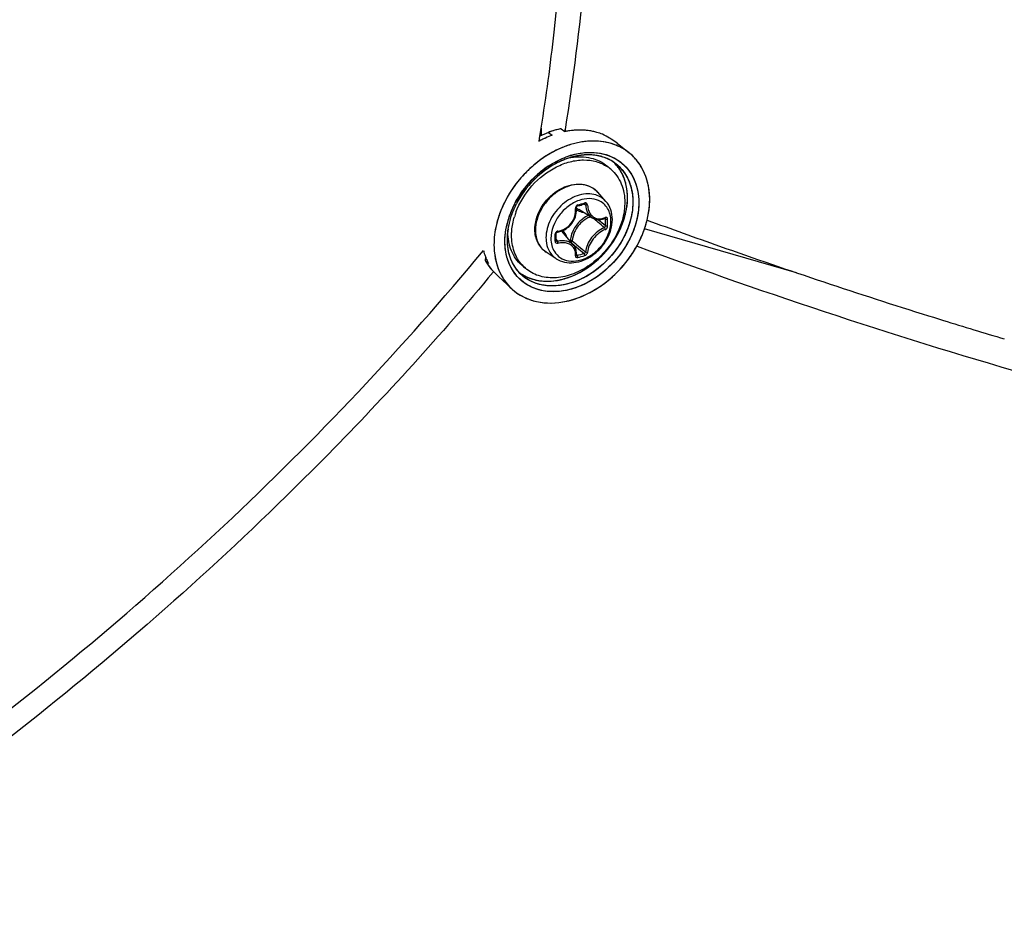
# Model space of a CAD drawing. Header units: millimetres. Extents: x 0 to 420, y 0 to 297.
# Tile 446 of 502: x 351.76 to 358.53, y 215.55 to 221.8. Entities that reach past the tile are written whole.
import ezdxf

# ---------------------------------------------------------------- set-up
doc = ezdxf.new("R2010")
doc.units = ezdxf.units.MM
doc.header["$LTSCALE"] = 23.1
doc.layers.get('0').update_dxf_attribs({"linetype": 'CONTINUOUS'})

msp = doc.modelspace()

# ---------------------------------------------------------------- linework, layer by layer
at = {"color": 7, "linetype": 'CONTINUOUS'}
for p, q in [((355.329, 220.9638), (355.335, 220.9992)), ((355.3296, 220.9631), (355.3354, 220.9987)), ((355.3946, 221.0254), (355.335, 220.9992)), ((355.344, 221.0539), (355.344, 221.0032)), ((355.3946, 221.0254), (355.4192, 221.0052)), ((355.4813, 221.0504), (355.5058, 221.0302)), ((355.5077, 221.0459), (355.5051, 221.0303)), ((355.5081, 221.0454), (355.5055, 221.0298)), ((355.5058, 221.0302), (355.5068, 221.0304)), ((355.5068, 221.0304), (355.5058, 221.0302)), ((355.8668, 220.9503), (355.9491, 220.8846)), ((355.5437, 220.8655), (355.5449, 220.8658)), ((355.3897, 220.7905), (355.3999, 220.7973)), ((355.5382, 220.8494), (355.5389, 220.8496)), ((355.5382, 220.8493), (355.5389, 220.8494)), ((355.5503, 220.8536), (355.5481, 220.8529)), ((355.5503, 220.8536), (355.5481, 220.8528)), ((355.8244, 220.77), (355.7994, 220.7917)), ((355.2673, 220.7772), (355.2668, 220.7767)), ((355.7893, 220.55), (355.7339, 220.6126)), ((355.5942, 220.5187), (355.609, 220.5229)), ((355.6058, 220.557), (355.6056, 220.5569)), ((355.6058, 220.557), (355.6056, 220.5569)), ((355.609, 220.5229), (355.6179, 220.5254)), ((355.6179, 220.5254), (355.6267, 220.528)), ((355.6267, 220.528), (355.6415, 220.5324)), ((355.6384, 220.5315), (355.6495, 220.5255)), ((355.6404, 220.5304), (355.6433, 220.5288)), ((355.6415, 220.5324), (355.6421, 220.5326)), ((355.6421, 220.5326), (355.6432, 220.5327)), ((355.6432, 220.5327), (355.6441, 220.5326)), ((355.6441, 220.5326), (355.6449, 220.5324)), ((355.6449, 220.5324), (355.6452, 220.5323)), ((355.0669, 220.4885), (355.0669, 220.4885)), ((355.5791, 220.4445), (355.5826, 220.4571)), ((355.5826, 220.4571), (355.585, 220.4699)), ((355.585, 220.4699), (355.5862, 220.4828)), ((355.5854, 220.5076), (355.5857, 220.5091)), ((355.5854, 220.5061), (355.5854, 220.5076)), ((355.5862, 220.4957), (355.5854, 220.5061)), ((355.5857, 220.5091), (355.5861, 220.5107)), ((355.5861, 220.5107), (355.5868, 220.5122)), ((355.5862, 220.4828), (355.5862, 220.4957)), ((355.5868, 220.5122), (355.5876, 220.5137)), ((355.5876, 220.5137), (355.5886, 220.515)), ((355.5886, 220.515), (355.5898, 220.5162)), ((355.5898, 220.5162), (355.591, 220.5172)), ((355.591, 220.5172), (355.5923, 220.518)), ((355.5923, 220.518), (355.5936, 220.5186)), ((355.5936, 220.5186), (355.5942, 220.5187)), ((355.6953, 220.4363), (355.6025, 220.4938)), ((355.1092, 220.3963), (355.1095, 220.3973)), ((355.536, 220.3782), (355.5455, 220.3876)), ((355.5455, 220.3876), (355.5541, 220.3979)), ((355.5541, 220.3979), (355.5619, 220.4087)), ((355.5619, 220.4087), (355.5686, 220.4202)), ((355.5686, 220.4202), (355.5744, 220.4322)), ((355.5744, 220.4322), (355.5791, 220.4445)), ((355.6952, 220.4363), (355.699, 220.4341)), ((355.699, 220.4341), (355.7074, 220.4301)), ((355.7074, 220.4301), (355.7162, 220.427)), ((355.7162, 220.427), (355.7254, 220.425)), ((355.7254, 220.425), (355.735, 220.4239)), ((355.735, 220.4239), (355.7447, 220.4239)), ((355.7357, 220.4239), (355.738, 220.4219)), ((355.7447, 220.4239), (355.7546, 220.4249)), ((355.7546, 220.4249), (355.7646, 220.427)), ((355.7646, 220.427), (355.7746, 220.4302)), ((355.7746, 220.4302), (355.7821, 220.4332)), ((355.7792, 220.432), (355.7862, 220.4283)), ((355.783, 220.4338), (355.7821, 220.4332)), ((355.7821, 220.4332), (355.7834, 220.4336)), ((355.7834, 220.4336), (355.7839, 220.4337)), ((356.0729, 220.4218), (356.0729, 220.4219)), ((355.1151, 220.3612), (355.1147, 220.3583)), ((355.1157, 220.3609), (355.1157, 220.3613)), ((355.1159, 220.361), (355.1159, 220.3613)), ((355.4459, 220.3287), (355.4462, 220.33)), ((355.4459, 220.3279), (355.4459, 220.3287)), ((355.446, 220.3092), (355.4459, 220.3279)), ((355.4462, 220.33), (355.4466, 220.3314)), ((355.4466, 220.3314), (355.4473, 220.3328)), ((355.4473, 220.3328), (355.4483, 220.3341)), ((355.4483, 220.3341), (355.4493, 220.3354)), ((355.4493, 220.3354), (355.4506, 220.3365)), ((355.4506, 220.3365), (355.4519, 220.3374)), ((355.4519, 220.3374), (355.4533, 220.3382)), ((355.4533, 220.3382), (355.4548, 220.3388)), ((355.4548, 220.3388), (355.4563, 220.3392)), ((355.4563, 220.3392), (355.4567, 220.3393)), ((355.4567, 220.3393), (355.4663, 220.3411)), ((355.4663, 220.3411), (355.479, 220.3447)), ((355.479, 220.3447), (355.4914, 220.3493)), ((355.4914, 220.3493), (355.5034, 220.355)), ((355.5675, 220.2474), (355.4975, 220.3308)), ((355.5034, 220.355), (355.5149, 220.3618)), ((355.5149, 220.3618), (355.5258, 220.3695)), ((355.5258, 220.3695), (355.536, 220.3782)), ((357.1017, 220.0589), (356.0545, 220.3611)), ((355.4459, 220.2806), (355.446, 220.3041)), ((355.4459, 220.2874), (355.4552, 220.2751)), ((355.4459, 220.2802), (355.4459, 220.2806)), ((355.446, 220.2794), (355.4459, 220.2802)), ((355.446, 220.3041), (355.446, 220.3092)), ((355.4462, 220.2787), (355.446, 220.2794)), ((355.4465, 220.2782), (355.4462, 220.2787)), ((355.5445, 220.2802), (355.5409, 220.2792)), ((355.5541, 220.2634), (355.5875, 220.2351)), ((355.4479, 220.1558), (355.3781, 220.2017)), ((355.5723, 220.2412), (355.5675, 220.2474)), ((355.577, 220.2333), (355.5723, 220.2412)), ((355.5808, 220.2249), (355.577, 220.2333)), ((355.5836, 220.2161), (355.5808, 220.2249)), ((355.5855, 220.2068), (355.5836, 220.2161)), ((355.5854, 220.1801), (355.5862, 220.1873)), ((355.5863, 220.1972), (355.5855, 220.2068)), ((355.5861, 220.1863), (355.592, 220.1781)), ((355.5862, 220.1873), (355.5863, 220.1972)), ((356.0059, 220.2395), (356.0009, 220.2413)), ((356.006, 220.2393), (356.001, 220.2412)), ((354.9605, 220.1701), (354.9587, 220.1441)), ((354.9587, 220.1441), (354.9822, 220.122)), ((354.9745, 220.1179), (354.975, 220.1171)), ((354.9745, 220.1178), (354.975, 220.1171)), ((354.9818, 220.1227), (354.9822, 220.122)), ((354.9819, 220.1228), (354.9822, 220.122)), ((355.5853, 220.1792), (355.5862, 220.1784)), ((355.5854, 220.1795), (355.5854, 220.1801)), ((355.5854, 220.1792), (355.5854, 220.1795)), ((355.5854, 220.1792), (355.5854, 220.1792)), ((355.5854, 220.1792), (355.5854, 220.1791)), ((355.5854, 220.1791), (355.5854, 220.1792)), ((355.5862, 220.1784), (355.5872, 220.1779)), ((355.002, 220.0816), (355.0256, 220.0595)), ((355.0164, 220.0671), (355.0138, 220.0639)), ((355.0166, 220.067), (355.014, 220.0638)), ((355.0507, 220.0333), (355.0256, 220.0595)), ((355.2352, 220.0897), (355.2102, 220.1113)), ((355.0507, 220.0333), (355.1396, 219.9499)), ((355.1433, 219.9466), (355.144, 219.946)), ((355.1433, 219.9465), (355.1439, 219.9459)), ((358.0094, 219.7626), (358.0423, 219.7523)), ((358.0423, 219.7523), (358.1111, 219.7309))]:
    msp.add_line(p, q, dxfattribs=at)
for centre, radius, start, end in [((341.1898, 223.2831), 14.3288, 350.82654, 351.04884), ((355.6483, 220.3879), 0.6585, 110.36009, 114.71119), ((355.6139, 220.4342), 0.6305, 108.95389, 110.34495), ((355.6097, 220.4463), 0.6177, 107.54389, 108.95409), ((355.6057, 220.4588), 0.6045, 106.11321, 107.54385), ((355.6021, 220.4714), 0.5915, 104.66174, 106.1133), ((355.5989, 220.4838), 0.5786, 103.18877, 104.66168), ((355.5959, 220.4965), 0.5656, 101.69342, 103.18896), ((355.6169, 220.4942), 0.5474, 98.97338, 101.60248), ((355.6169, 220.4943), 0.5473, 98.97336, 101.60411), ((355.6141, 220.5119), 0.5295, 96.68885, 98.9718), ((355.6141, 220.5119), 0.5294, 96.68859, 98.97178), ((355.6118, 220.5315), 0.5098, 93.83181, 96.69279), ((355.6104, 220.5519), 0.4893, 91.47375, 93.8283), ((355.6104, 220.5519), 0.4893, 91.47363, 93.82851), ((355.61, 220.571), 0.4702, 88.36668, 91.47661), ((355.6104, 220.5879), 0.4533, 85.9726, 88.36178), ((355.6116, 220.6046), 0.4366, 82.54847, 85.97843), ((355.6136, 220.6202), 0.4208, 80.19663, 82.54105), ((355.616, 220.6338), 0.407, 76.21093, 80.20309), ((355.6187, 220.6453), 0.3952, 74.16715, 76.20089), ((355.6231, 220.6601), 0.3798, 67.92227, 74.19358), ((355.5379, 220.5209), 0.5414, 59.30364, 65.09671), ((355.6678, 220.3461), 0.7045, 116.31565, 118.73655), ((355.6603, 220.3611), 0.6879, 114.68957, 116.31309), ((355.5564, 220.5531), 0.5043, 58.49164, 59.24537), ((355.5609, 220.5605), 0.4956, 57.72279, 58.49169), ((355.7205, 220.5919), 0.3717, 66.70874, 67.7143), ((355.7039, 220.3535), 0.5364, 107.2419, 108.75764), ((355.6985, 220.3712), 0.518, 106.11336, 107.38578), ((355.6753, 220.4168), 0.4543, 97.79946, 104.90926), ((355.6781, 220.4036), 0.4678, 102.17354, 104.82413), ((355.6789, 220.4013), 0.4702, 102.20598, 104.30323), ((355.6731, 220.4293), 0.4416, 97.02561, 102.2393), ((355.6736, 220.4253), 0.4456, 97.72424, 102.18987), ((355.6694, 220.4563), 0.4143, 94.73186, 97.73086), ((355.671, 220.4428), 0.4279, 96.96922, 97.69949), ((355.6689, 220.4622), 0.4084, 93.52504, 96.99907), ((355.6698, 220.4532), 0.4175, 94.7478, 96.97546), ((355.6675, 220.4823), 0.3883, 88.61528, 94.76342), ((355.6687, 220.4655), 0.4051, 93.53633, 94.74277), ((355.6676, 220.4868), 0.3838, 88.61941, 93.56762), ((355.6674, 220.4879), 0.3827, 87.98349, 93.5437), ((355.6678, 220.5032), 0.3673, 87.95913, 88.58408), ((355.6679, 220.509), 0.3616, 84.94771, 88.58318), ((355.6682, 220.5122), 0.3584, 84.9412, 87.96883), ((355.6681, 220.5127), 0.3579, 84.14986, 87.9618), ((355.6689, 220.5214), 0.3491, 84.13136, 84.93123), ((355.6703, 220.5339), 0.3366, 78.44528, 84.97884), ((355.6706, 220.5356), 0.3348, 78.43091, 84.164), ((355.6707, 220.5366), 0.3339, 77.96562, 84.17412), ((355.673, 220.5485), 0.3217, 77.91771, 78.39418), ((355.6748, 220.5567), 0.3134, 74.42201, 78.40695), ((355.6746, 220.5558), 0.3143, 74.44279, 77.92903), ((355.6752, 220.5581), 0.3119, 73.90672, 77.93425), ((355.7322, 220.613), 0.3475, 49.43387, 51.39061), ((355.732, 220.6129), 0.3478, 49.06362, 51.38133), ((355.7322, 220.6131), 0.3474, 49.4293, 51.38417), ((355.7324, 220.6133), 0.3471, 49.06201, 49.42875), ((355.7327, 220.6136), 0.3468, 48.36292, 49.43332), ((355.7316, 220.6125), 0.3483, 44.96524, 49.05918), ((355.7323, 220.6132), 0.3473, 48.3608, 49.06306), ((355.7306, 220.6114), 0.3498, 41.21829, 48.34923), ((355.7318, 220.6127), 0.348, 44.96154, 48.35842), ((355.7681, 220.2286), 0.6775, 122.91824, 132.4272), ((355.6907, 220.3603), 0.5128, 107.22077, 110.38518), ((355.6929, 220.3555), 0.5181, 109.0704, 110.43081), ((355.6883, 220.3677), 0.5051, 106.89403, 109.02165), ((355.6878, 220.3704), 0.5024, 107.32543, 109.07258), ((355.6832, 220.3851), 0.487, 106.11329, 107.32277), ((355.6859, 220.3755), 0.497, 106.09975, 107.21035), ((355.6192, 220.4495), 0.408, 100.98592, 101.35903), ((355.6852, 220.3778), 0.4945, 106.06175, 106.88957), ((355.6184, 220.4538), 0.4037, 99.98908, 100.98704), ((355.6817, 220.3902), 0.4817, 105.9539, 106.11066), ((355.6834, 220.3841), 0.488, 105.11803, 106.06203), ((355.681, 220.3927), 0.4791, 105.11313, 105.95451), ((355.6831, 220.3853), 0.4867, 104.83782, 105.82661), ((355.6816, 220.3904), 0.4814, 104.29817, 105.11776), ((355.6802, 220.3956), 0.4761, 104.81712, 105.11256), ((355.6765, 220.5629), 0.3069, 73.90758, 74.4307), ((355.6787, 220.5704), 0.2991, 66.87109, 74.43713), ((355.6791, 220.5716), 0.2979, 66.58429, 73.91867), ((355.6794, 220.5721), 0.2972, 66.85955, 73.93455), ((355.6822, 220.5793), 0.2895, 66.54335, 66.82561), ((355.6832, 220.5814), 0.2872, 63.20249, 66.83908), ((355.6831, 220.5813), 0.2874, 63.86204, 66.55225), ((355.6836, 220.5823), 0.2863, 63.18545, 66.54887), ((355.6846, 220.5844), 0.2839, 62.93266, 63.85828), ((355.685, 220.5852), 0.283, 62.92109, 63.17919), ((355.6891, 220.5928), 0.2744, 51.44966, 62.96675), ((355.6893, 220.593), 0.2742, 51.45353, 62.98167), ((355.6466, 220.6155), 0.2832, 42.60211, 45.71581), ((355.6462, 220.6151), 0.2837, 42.65384, 45.69266), ((355.6454, 220.6143), 0.2849, 42.00251, 42.65523), ((355.6457, 220.6147), 0.2844, 41.99977, 42.60766), ((355.6458, 220.6147), 0.2844, 41.99938, 42.60345), ((355.6429, 220.6122), 0.2882, 34.71844, 41.98672), ((355.6801, 220.5829), 0.2877, 34.74605, 51.27615), ((355.7298, 220.6107), 0.3509, 41.90395, 44.96067), ((355.7299, 220.6108), 0.3507, 41.9065, 44.96465), ((355.7284, 220.6094), 0.3527, 41.22612, 41.90576), ((355.7272, 220.6084), 0.3543, 37.77973, 41.90292), ((355.7274, 220.6086), 0.354, 39.52411, 41.22544), ((355.7276, 220.6087), 0.3538, 39.52175, 41.22413), ((355.7241, 220.6059), 0.3583, 34.72676, 39.51368), ((355.7259, 220.6073), 0.356, 37.78559, 39.52394), ((355.7243, 220.6061), 0.3581, 35.68385, 37.78205), ((355.7239, 220.6058), 0.3586, 35.24001, 37.78436), ((355.7227, 220.6049), 0.36, 35.23776, 35.68506), ((355.7218, 220.6043), 0.3612, 34.73195, 35.23773), ((355.7224, 220.6047), 0.3604, 34.72691, 35.24162), ((355.7155, 220.6), 0.3688, 29.51432, 34.7143), ((355.7208, 220.6036), 0.3623, 34.16445, 34.73339), ((355.7215, 220.604), 0.3616, 34.16025, 34.72678), ((355.715, 220.5998), 0.3692, 29.51431, 34.14524), ((355.7201, 220.6031), 0.3632, 33.67121, 34.16448), ((355.7874, 220.2069), 0.7065, 132.39492, 148.85272), ((355.7836, 220.2107), 0.7011, 132.45199, 133.35067), ((355.7768, 220.2183), 0.6909, 130.90081, 132.28464), ((355.7674, 220.2295), 0.6763, 123.9508, 130.92039), ((355.658, 220.5778), 0.2542, 49.1138, 56.51182), ((355.7879, 220.2065), 0.7072, 133.37193, 148.60655), ((355.6187, 220.5105), 0.1539, 50.53518, 52.38989), ((355.6188, 220.5107), 0.1537, 47.20358, 50.53486), ((355.6183, 220.5101), 0.1545, 41.53019, 47.1948), ((355.7654, 220.2082), 0.7526, 153.66759, 157.53994), ((355.7418, 220.2333), 0.6538, 153.26308, 156.14929), ((355.737, 220.2358), 0.6484, 153.67747, 154.64832), ((355.7477, 220.2306), 0.6602, 153.25461, 154.55894), ((355.7403, 220.2342), 0.652, 153.18809, 153.67746), ((355.7552, 220.2268), 0.6686, 151.21134, 153.25338), ((355.7507, 220.2288), 0.6637, 151.20791, 153.18386), ((355.7219, 220.2488), 0.6182, 153.67667, 155.36641), ((355.7258, 220.2467), 0.6227, 153.68606, 155.34026), ((355.7291, 220.2454), 0.6262, 153.70832, 155.32848), ((355.7388, 220.2403), 0.6372, 151.52143, 153.68459), ((355.7377, 220.2411), 0.6358, 151.56353, 153.7075), ((355.7323, 220.2436), 0.6299, 151.50629, 153.67176), ((355.7669, 220.2199), 0.6822, 148.64734, 151.20639), ((355.7622, 220.2229), 0.6767, 148.91513, 151.21155), ((355.0642, 222.4582), 2.0045, 285.39308, 286.80749), ((355.6849, 220.327), 0.2433, 109.03949, 109.22932), ((355.7454, 220.2165), 0.731, 158.19173, 158.5612), ((355.75, 220.2147), 0.7359, 157.47069, 158.15358), ((355.7502, 220.2146), 0.7362, 157.55088, 158.15746), ((355.6882, 220.2547), 0.596, 158.99976, 166.16237), ((355.7037, 220.249), 0.6125, 158.95151, 161.75789), ((355.7114, 220.2464), 0.6207, 158.90447, 160.88953), ((355.7102, 220.2468), 0.6194, 158.58314, 159.04535), ((355.726, 220.2404), 0.6365, 155.97088, 158.95168), ((355.7256, 220.2409), 0.6358, 155.8435, 158.90151), ((355.7216, 220.2422), 0.6317, 156.15085, 158.57622), ((355.6953, 220.2597), 0.5895, 159.57126, 160.51161), ((355.7111, 220.2535), 0.6065, 155.31245, 159.59727), ((355.7055, 220.2559), 0.6004, 155.32834, 159.63108), ((355.7103, 220.254), 0.6055, 155.35519, 159.55834), ((355.7388, 220.2348), 0.6504, 155.04598, 155.97875), ((355.7341, 220.2372), 0.6452, 154.64801, 155.84886), ((355.7429, 220.2329), 0.655, 154.55998, 155.04652), ((355.6488, 220.2977), 0.5108, 159.68136, 163.43785), ((355.6498, 220.5701), 0.0898, 224.14979, 225.13489), ((355.65, 220.5704), 0.0901, 225.16768, 238.19258), ((355.7509, 220.2685), 0.202, 114.0645, 126.40526), ((355.6475, 220.2649), 0.5541, 166.34963, 168.42906), ((355.6787, 220.2571), 0.5862, 161.83572, 166.32891), ((355.674, 220.2587), 0.5813, 161.7466, 166.30499), ((355.7011, 220.25), 0.6098, 160.89228, 161.8603), ((355.7647, 220.2506), 0.2113, 135.09832, 148.10442), ((347.5983, 210.8622), 12.5417, 49.56104, 49.72441), ((348.3334, 211.7236), 11.4092, 49.26308, 49.56466), ((347.7549, 210.9256), 12.4061, 49.65654, 49.94798), ((355.7405, 220.5366), 0.1071, 290.31697, 292.26307), ((355.7393, 220.5396), 0.1103, 292.2624, 294.07545), ((354.321, 220.4046), 1.4654, 0.00233, 0.92882), ((354.3696, 220.4046), 1.4168, 359.05537, 0.00295), ((354.3227, 220.4037), 1.4783, 0.0024, 0.92888), ((354.3718, 220.4037), 1.4292, 359.05547, 0.00301), ((355.5962, 220.2845), 0.4872, 171.29419, 173.56865), ((355.5945, 220.2846), 0.4855, 172.51311, 173.5714), ((355.5868, 220.2855), 0.4778, 172.6447, 173.57309), ((355.5977, 220.2841), 0.4887, 170.96725, 172.64111), ((355.6046, 220.2833), 0.4956, 170.95616, 172.51146), ((355.5128, 220.3389), 0.3977, 177.19114, 179.98868), ((355.5233, 220.3385), 0.4082, 176.85102, 177.20188), ((353.2986, 220.2993), 2.1407, 0.00233, 0.64253), ((355.462, 220.3235), 0.0216, 99.06376, 106.76369), ((355.4285, 220.2728), 0.0902, 40.02572, 53.88647), ((353.3786, 220.2993), 2.0607, 359.34524, 0.00194), ((355.4432, 220.2806), 0.00271, 351.60329, 359.32144), ((355.4132, 220.2725), 0.1114, 16.50857, 23.3442), ((363.2104, 229.3644), 11.8794, 229.89404, 230.16205), ((355.321, 220.6197), 0.7785, 330.51232, 333.67169), ((355.3203, 220.6201), 0.7793, 330.51223, 333.32698), ((355.3296, 220.6153), 0.7688, 333.03735, 333.33657), ((355.3312, 220.6145), 0.767, 333.33655, 333.68263), ((355.3327, 220.6138), 0.7653, 333.33401, 333.67764), ((355.3406, 220.6099), 0.7565, 333.67652, 336.5845), ((355.3334, 220.6134), 0.7645, 333.67993, 333.98757), ((355.3349, 220.6127), 0.7629, 333.67772, 333.98992), ((355.3422, 220.6092), 0.7548, 333.98554, 336.58777), ((355.3357, 220.6123), 0.762, 333.98758, 334.25893), ((355.3591, 220.3214), 0.4268, 194.79108, 196.49377), ((355.3495, 220.3185), 0.4168, 196.49137, 199.11174), ((355.3494, 220.3185), 0.4167, 196.49124, 199.11198), ((355.3407, 220.3155), 0.4075, 199.1151, 200.94263), ((362.7004, 228.6567), 11.0235, 229.81565, 230.16603), ((355.2172, 221.5652), 1.4368, 285.12112, 287.07727), ((362.2619, 228.2272), 10.3986, 230.16047, 230.51372), ((355.284, 220.3224), 0.371, 208.72649, 210.70742), ((355.3343, 220.313), 0.4006, 200.93755, 202.45476), ((355.3262, 220.3097), 0.3918, 202.45022, 205.24081), ((355.2795, 220.3197), 0.3658, 210.70754, 212.70711), ((355.2787, 220.3192), 0.3648, 210.70555, 213.50232), ((355.2766, 220.3179), 0.3623, 212.70922, 213.50669), ((355.3151, 220.3044), 0.3796, 205.23839, 208.59709), ((355.3151, 220.3044), 0.3795, 205.23836, 208.59632), ((355.2747, 220.3166), 0.36, 213.64571, 214.72641), ((355.2705, 220.3137), 0.3549, 213.62951, 220.83979), ((355.2179, 221.5633), 1.4495, 285.13021, 287.08635), ((355.2721, 220.3148), 0.3569, 214.72521, 216.75798), ((355.2694, 220.3127), 0.3535, 216.75852, 218.80436), ((355.267, 220.3109), 0.3505, 218.80456, 220.86217), ((355.413, 220.2408), 0.3128, 210.79009, 214.71405), ((355.4109, 220.2397), 0.3104, 211.08808, 222.74439), ((355.4068, 220.2366), 0.3052, 214.72363, 222.49614), ((355.4007, 220.2557), 0.286, 212.43965, 214.72904), ((355.3961, 220.2525), 0.2804, 212.39315, 214.45567), ((355.3998, 220.2551), 0.285, 214.19294, 214.45497), ((355.3994, 220.2548), 0.2845, 214.45497, 214.71783), ((355.3932, 220.2505), 0.2769, 214.45948, 214.72693), ((355.3987, 220.2543), 0.2836, 214.73191, 215.05701), ((355.3968, 220.253), 0.2813, 214.72695, 215.01924), ((355.3914, 220.2491), 0.2746, 214.9928, 226.78066), ((355.3914, 220.2489), 0.2745, 215.00809, 226.75845), ((355.3615, 220.2861), 0.2812, 231.40531, 232.60241), ((355.3614, 220.2859), 0.2809, 231.40635, 232.59351), ((355.3626, 220.2876), 0.283, 232.5931, 236.28966), ((355.3625, 220.2873), 0.2827, 232.59693, 236.2885), ((355.3641, 220.2898), 0.2857, 236.28886, 238.55735), ((355.3641, 220.2898), 0.2856, 236.28857, 238.56261), ((355.3639, 220.2895), 0.2854, 236.28744, 238.55443), ((355.4017, 220.2819), 0.2543, 221.70798, 229.09647), ((355.4034, 220.2217), 0.3795, 208.25195, 208.50269), ((355.4031, 220.2216), 0.3791, 208.28896, 208.50807), ((355.3952, 220.2171), 0.3701, 208.47923, 214.6989), ((355.3826, 220.2084), 0.3548, 214.70639, 226.77538), ((355.3777, 220.2037), 0.348, 226.8293, 227.79329), ((355.3774, 220.2034), 0.3475, 226.82444, 227.64699), ((355.3773, 220.2032), 0.3473, 226.82953, 227.64514), ((355.3918, 220.4366), 0.5872, 282.31726, 286.1187), ((355.3923, 220.4346), 0.5851, 282.31161, 285.71908), ((355.3891, 220.4463), 0.5972, 285.35535, 285.70945), ((355.3881, 220.4499), 0.601, 285.70949, 286.104), ((355.3885, 220.4487), 0.5997, 285.7065, 286.11081), ((355.3828, 220.4678), 0.6196, 286.11887, 289.45337), ((355.3872, 220.4532), 0.6044, 286.1021, 286.47325), ((355.3875, 220.4521), 0.6032, 286.11084, 286.476), ((355.3823, 220.469), 0.6209, 286.48834, 289.45258), ((355.3864, 220.4559), 0.6072, 286.47321, 286.78892), ((368.6422, 253.7219), 35.585, 252.78602, 253.49148)]:
    msp.add_arc(centre, radius, start, end, dxfattribs=at)
for points, knots in [([(355.7215, 223.9139), (355.7215, 223.6609), (355.705, 222.7018), (355.6209, 221.7428), (355.5081, 221.0454)], [0, 0, 0, 0, 0.263653, 1, 1, 1, 1]), ([(355.3442, 221.0536), (355.3787, 221.2731), (355.5034, 222.2048), (355.5483, 223.1463), (355.5483, 223.8639)], [0, 0, 0, 0, 0.236405, 1, 1, 1, 1]), ([(355.8617, 220.9358), (355.8173, 220.954), (355.7168, 220.9738), (355.5598, 220.9529), (355.4039, 220.8866), (355.3102, 220.8169), (355.2667, 220.7766)], [0, 0, 0, 0, 0.222342, 0.46366, 0.724676, 1, 1, 1, 1]), ([(355.5547, 220.9438), (355.529, 220.9364), (355.4241, 220.8984), (355.3294, 220.8346), (355.2673, 220.7772)], [0, 0, 0, 0, 0.240548, 1, 1, 1, 1]), ([(355.8605, 220.9363), (355.8146, 220.9549), (355.7104, 220.9745), (355.6065, 220.9588), (355.5547, 220.9438)], [0, 0, 0, 0, 0.478686, 1, 1, 1, 1]), ([(355.3999, 220.7973), (355.4114, 220.8047), (355.4569, 220.8321), (355.506, 220.8537), (355.5437, 220.8655)], [0, 0, 0, 0, 0.256629, 1, 1, 1, 1]), ([(355.5449, 220.8658), (355.6024, 220.8837), (355.7193, 220.8997), (355.833, 220.8609), (355.8775, 220.83)], [0, 0, 0, 0, 0.526189, 1, 1, 1, 1]), ([(355.5484, 220.8514), (355.5937, 220.8593), (355.6638, 220.8594), (355.7477, 220.8293), (355.7835, 220.8054), (355.7994, 220.7917)], [0, 0, 0, 0, 0.519583, 0.762839, 1, 1, 1, 1]), ([(355.5547, 220.8688), (355.6114, 220.8851), (355.7264, 220.8985), (355.888, 220.8408), (355.9951, 220.7088), (356.0272, 220.5341), (355.9881, 220.3463), (355.8571, 220.1147), (355.6823, 219.9845), (355.5549, 219.9476)], [0, 0, 0, 0, 0.121621, 0.231441, 0.339036, 0.455715, 0.58604, 0.726441, 1, 1, 1, 1]), ([(355.1697, 220.4751), (355.1944, 220.5418), (355.271, 220.6659), (355.4122, 220.7771), (355.5397, 220.8261), (355.6336, 220.8394), (355.7222, 220.8288), (355.7752, 220.8051), (355.7982, 220.7898)], [0, 0, 0, 0, 0.270012, 0.538889, 0.665622, 0.784297, 0.895035, 1, 1, 1, 1]), ([(355.5236, 220.8452), (355.5052, 220.8389), (355.4304, 220.8082), (355.3624, 220.7615), (355.3171, 220.7202)], [0, 0, 0, 0, 0.241113, 1, 1, 1, 1]), ([(355.5121, 220.8411), (355.4948, 220.8346), (355.4247, 220.8043), (355.361, 220.76), (355.3182, 220.7212)], [0, 0, 0, 0, 0.24182, 1, 1, 1, 1]), ([(355.5121, 220.841), (355.4948, 220.8346), (355.4248, 220.8043), (355.3611, 220.76), (355.3182, 220.7213)], [0, 0, 0, 0, 0.241812, 1, 1, 1, 1]), ([(355.8601, 220.8074), (355.8885, 220.7847), (355.938, 220.7259), (355.9758, 220.6137), (355.9768, 220.4873), (355.9299, 220.3104), (355.7943, 220.1136), (355.6285, 220.0117), (355.5402, 219.9863)], [0, 0, 0, 0, 0.104524, 0.214592, 0.333967, 0.462949, 0.735941, 1, 1, 1, 1]), ([(355.9266, 220.4755), (355.9396, 220.5351), (355.9451, 220.6542), (355.8935, 220.7645), (355.8571, 220.805)], [0, 0, 0, 0, 0.52857, 1, 1, 1, 1]), ([(355.9266, 220.4755), (355.9396, 220.5351), (355.9451, 220.6542), (355.8935, 220.7645), (355.8571, 220.805)], [0, 0, 0, 0, 0.528563, 1, 1, 1, 1]), ([(355.8601, 220.8074), (355.8912, 220.7825), (355.9447, 220.7164), (355.9801, 220.5899), (355.9714, 220.4493), (355.9388, 220.3572), (355.9166, 220.3123)], [0, 0, 0, 0, 0.222971, 0.459982, 0.719377, 1, 1, 1, 1]), ([(355.8759, 220.8311), (355.9121, 220.8063), (355.9758, 220.7375), (356.0204, 220.5997), (356.0137, 220.4446), (355.9782, 220.3428), (355.9537, 220.2931)], [0, 0, 0, 0, 0.223214, 0.459267, 0.718396, 1, 1, 1, 1]), ([(356.0729, 220.4217), (356.0893, 220.489), (356.101, 220.6232), (356.0569, 220.7527), (356.0224, 220.8045)], [0, 0, 0, 0, 0.526874, 1, 1, 1, 1]), ([(355.2668, 220.7767), (355.245, 220.7565), (355.1632, 220.672), (355.0994, 220.5697), (355.0668, 220.4881)], [0, 0, 0, 0, 0.253077, 1, 1, 1, 1]), ([(355.2667, 220.7766), (355.2486, 220.7598), (355.1797, 220.69), (355.1234, 220.6078), (355.0909, 220.542)], [0, 0, 0, 0, 0.251571, 1, 1, 1, 1]), ([(355.1579, 220.5274), (355.1674, 220.5462), (355.2092, 220.6203), (355.2647, 220.6865), (355.3119, 220.7295)], [0, 0, 0, 0, 0.2481, 1, 1, 1, 1]), ([(355.9536, 220.7537), (355.9837, 220.7103), (356.0233, 220.6011), (356.0111, 220.4219), (355.9376, 220.2437), (355.8129, 220.0884), (355.6533, 219.9756), (355.4782, 219.9207), (355.3085, 219.9339), (355.2158, 219.9932), (355.1818, 220.0304)], [0, 0, 0, 0, 0.111601, 0.235694, 0.371611, 0.512961, 0.65114, 0.778817, 0.893431, 1, 1, 1, 1]), ([(355.9165, 220.7469), (355.9444, 220.7067), (355.9814, 220.6061), (355.972, 220.4406), (355.9065, 220.275), (355.7937, 220.1291), (355.6479, 220.0208), (355.4864, 219.964), (355.3278, 219.9681), (355.2376, 220.0169), (355.2033, 220.049)], [0, 0, 0, 0, 0.111188, 0.234535, 0.369608, 0.510439, 0.648802, 0.777413, 0.893182, 1, 1, 1, 1]), ([(355.8244, 220.77), (355.8396, 220.7569), (355.8672, 220.7264), (355.9083, 220.6518), (355.9195, 220.5861), (355.9195, 220.5424)], [0, 0, 0, 0, 0.238021, 0.481682, 1, 1, 1, 1]), ([(355.9266, 220.4755), (355.9382, 220.5288), (355.9448, 220.6347), (355.9077, 220.736), (355.8797, 220.7763)], [0, 0, 0, 0, 0.526211, 1, 1, 1, 1]), ([(356.0729, 220.4219), (356.0882, 220.4845), (356.1003, 220.6091), (356.0651, 220.731), (356.0364, 220.7817)], [0, 0, 0, 0, 0.525255, 1, 1, 1, 1]), ([(356.0729, 220.4218), (356.0881, 220.4844), (356.1003, 220.6091), (356.0651, 220.731), (356.0364, 220.7817)], [0, 0, 0, 0, 0.525179, 1, 1, 1, 1]), ([(355.7126, 220.6325), (355.6963, 220.645), (355.6569, 220.6641), (355.5895, 220.6695), (355.5188, 220.6531), (355.4506, 220.6169), (355.3903, 220.5639), (355.3286, 220.4799), (355.3041, 220.4022), (355.3041, 220.3522)], [0, 0, 0, 0, 0.104897, 0.216899, 0.338904, 0.47012, 0.607003, 0.744549, 1, 1, 1, 1]), ([(355.5053, 220.6495), (355.5258, 220.658), (355.5678, 220.6699), (355.6315, 220.6704), (355.6896, 220.6518), (355.7211, 220.627), (355.7339, 220.6126)], [0, 0, 0, 0, 0.270574, 0.524505, 0.765155, 1, 1, 1, 1]), ([(355.3089, 220.4227), (355.3214, 220.4724), (355.3726, 220.566), (355.4579, 220.63), (355.5053, 220.6495)], [0, 0, 0, 0, 0.499995, 1, 1, 1, 1]), ([(355.7198, 220.5943), (355.7022, 220.5996), (355.6635, 220.6046), (355.6039, 220.5953), (355.5447, 220.5704), (355.4713, 220.5189), (355.4013, 220.4304), (355.3769, 220.3424), (355.3769, 220.3002)], [0, 0, 0, 0, 0.108641, 0.225762, 0.35139, 0.483442, 0.751147, 1, 1, 1, 1]), ([(355.7893, 220.55), (355.7802, 220.5603), (355.7588, 220.5786), (355.7332, 220.5902), (355.7198, 220.5943)], [0, 0, 0, 0, 0.49562, 1, 1, 1, 1]), ([(355.9195, 220.5424), (355.9195, 220.4583), (355.8776, 220.3279), (355.7728, 220.188), (355.6705, 220.1007), (355.5555, 220.0425), (355.437, 220.0184), (355.325, 220.0318), (355.2611, 220.0672), (355.2352, 220.0897)], [0, 0, 0, 0, 0.256473, 0.394543, 0.531644, 0.662632, 0.784011, 0.89531, 1, 1, 1, 1]), ([(355.6048, 220.5567), (355.5779, 220.5473), (355.5259, 220.5182), (355.4454, 220.4368), (355.4107, 220.3503), (355.4107, 220.2945)], [0, 0, 0, 0, 0.249772, 0.51087, 1, 1, 1, 1]), ([(355.5962, 220.5256), (355.5913, 220.5243), (355.5824, 220.5174), (355.5795, 220.5065), (355.5801, 220.5014)], [0, 0, 0, 0, 0.497141, 1, 1, 1, 1]), ([(355.5962, 220.5256), (355.5963, 220.5248), (355.5964, 220.5225), (355.5957, 220.5192), (355.5942, 220.5187)], [0, 0, 0, 0, 0.348, 1, 1, 1, 1]), ([(355.7387, 220.5562), (355.719, 220.5648), (355.6733, 220.5733), (355.6281, 220.5647), (355.6058, 220.557)], [0, 0, 0, 0, 0.475968, 1, 1, 1, 1]), ([(355.6438, 220.5394), (355.6439, 220.5385), (355.644, 220.5362), (355.6431, 220.5329), (355.6415, 220.5324)], [0, 0, 0, 0, 0.339767, 1, 1, 1, 1]), ([(355.6629, 220.5253), (355.6626, 220.5298), (355.6594, 220.537), (355.6506, 220.5405), (355.646, 220.54), (355.6438, 220.5394)], [0, 0, 0, 0, 0.502703, 0.74499, 1, 1, 1, 1]), ([(355.6495, 220.5255), (355.6495, 220.5262), (355.6489, 220.5289), (355.647, 220.5313), (355.6452, 220.5323)], [0, 0, 0, 0, 0.264576, 1, 1, 1, 1]), ([(355.6495, 220.5255), (355.6505, 220.5072), (355.6581, 220.4726), (355.6816, 220.4448), (355.6952, 220.4363)], [0, 0, 0, 0, 0.531229, 1, 1, 1, 1]), ([(355.6629, 220.5252), (355.6606, 220.5246), (355.6561, 220.5241), (355.6514, 220.5246), (355.6495, 220.5255)], [0, 0, 0, 0, 0.5364, 1, 1, 1, 1]), ([(355.6629, 220.5253), (355.6637, 220.5128), (355.668, 220.4891), (355.6843, 220.4582), (355.7095, 220.4368), (355.7302, 220.4311), (355.7405, 220.4304)], [0, 0, 0, 0, 0.279104, 0.533854, 0.769255, 1, 1, 1, 1]), ([(355.8237, 220.4137), (355.8237, 220.4294), (355.8202, 220.4598), (355.8034, 220.5015), (355.7758, 220.5352), (355.7516, 220.5505), (355.7387, 220.5562)], [0, 0, 0, 0, 0.267263, 0.518158, 0.759229, 1, 1, 1, 1]), ([(355.8336, 220.4249), (355.8336, 220.4479), (355.8268, 220.4934), (355.8038, 220.5336), (355.7893, 220.55)], [0, 0, 0, 0, 0.512429, 1, 1, 1, 1]), ([(355.0669, 220.4885), (355.0608, 220.4732), (355.039, 220.4132), (355.0255, 220.35), (355.0214, 220.3028)], [0, 0, 0, 0, 0.257588, 1, 1, 1, 1]), ([(355.065, 220.4837), (355.0592, 220.4689), (355.0384, 220.4103), (355.0255, 220.3489), (355.0214, 220.303)], [0, 0, 0, 0, 0.257376, 1, 1, 1, 1]), ([(355.1426, 220.4649), (355.1395, 220.4563), (355.1278, 220.4225), (355.1193, 220.3875), (355.1151, 220.3612)], [0, 0, 0, 0, 0.255549, 1, 1, 1, 1]), ([(355.1426, 220.4649), (355.1394, 220.4563), (355.1277, 220.4223), (355.1192, 220.3872), (355.1151, 220.3608)], [0, 0, 0, 0, 0.255564, 1, 1, 1, 1]), ([(355.2151, 220.0461), (355.2433, 220.0288), (355.3084, 220.0033), (355.4565, 219.9948), (355.6504, 220.066), (355.8339, 220.2375), (355.909, 220.3943), (355.9266, 220.4755)], [0, 0, 0, 0, 0.105314, 0.217372, 0.465395, 0.735981, 1, 1, 1, 1]), ([(355.4586, 220.3448), (355.4764, 220.3476), (355.5114, 220.3607), (355.5531, 220.3979), (355.5787, 220.4472), (355.5821, 220.484), (355.5801, 220.5014)], [0, 0, 0, 0, 0.24849, 0.504031, 0.757203, 1, 1, 1, 1]), ([(355.5048, 220.0185), (355.6072, 220.0481), (355.7948, 220.1734), (355.9037, 220.3702), (355.9266, 220.4755)], [0, 0, 0, 0, 0.496993, 1, 1, 1, 1]), ([(355.5801, 220.5013), (355.5815, 220.5018), (355.5836, 220.5025), (355.5855, 220.5046), (355.5854, 220.5055)], [0, 0, 0, 0, 0.63264, 1, 1, 1, 1]), ([(355.5861, 220.4938), (355.5894, 220.4914), (355.6034, 220.4824), (355.6197, 220.4772), (355.6321, 220.4754)], [0, 0, 0, 0, 0.245283, 1, 1, 1, 1]), ([(355.8798, 220.3433), (355.8851, 220.354), (355.9046, 220.3966), (355.9192, 220.4414), (355.9266, 220.4755)], [0, 0, 0, 0, 0.255254, 1, 1, 1, 1]), ([(355.1459, 220.0781), (355.1191, 220.1222), (355.0854, 220.2299), (355.0957, 220.3407), (355.1092, 220.3963)], [0, 0, 0, 0, 0.474035, 1, 1, 1, 1]), ([(355.1401, 220.3174), (355.1401, 220.3277), (355.1418, 220.3702), (355.15, 220.4124), (355.1591, 220.4433)], [0, 0, 0, 0, 0.242407, 1, 1, 1, 1]), ([(355.3005, 220.3579), (355.3005, 220.3632), (355.3013, 220.385), (355.3048, 220.4067), (355.3089, 220.4227)], [0, 0, 0, 0, 0.244438, 1, 1, 1, 1]), ([(355.4347, 220.2049), (355.4451, 220.1882), (355.4741, 220.1584), (355.5341, 220.1369), (355.6019, 220.14), (355.67, 220.1659), (355.7322, 220.2114), (355.797, 220.2891), (355.8237, 220.3649), (355.8237, 220.4137)], [0, 0, 0, 0, 0.105488, 0.213714, 0.331476, 0.460622, 0.598286, 0.738716, 1, 1, 1, 1]), ([(355.4479, 220.1558), (355.465, 220.1446), (355.5048, 220.1283), (355.5704, 220.1256), (355.6372, 220.1429), (355.7002, 220.1778), (355.7554, 220.2275), (355.8117, 220.306), (355.8336, 220.3782), (355.8336, 220.4249)], [0, 0, 0, 0, 0.11076, 0.226584, 0.349536, 0.479279, 0.613227, 0.747471, 1, 1, 1, 1]), ([(355.631, 220.4311), (355.6231, 220.4252), (355.5931, 220.3999), (355.5699, 220.3665), (355.5585, 220.3394)], [0, 0, 0, 0, 0.251119, 1, 1, 1, 1]), ([(355.6825, 220.4443), (355.6764, 220.4419), (355.6517, 220.4308), (355.6295, 220.4142), (355.615, 220.3997)], [0, 0, 0, 0, 0.242416, 1, 1, 1, 1]), ([(355.7405, 220.4304), (355.7435, 220.4302), (355.7562, 220.43), (355.7688, 220.4328), (355.7777, 220.4362)], [0, 0, 0, 0, 0.242499, 1, 1, 1, 1]), ([(355.7843, 220.4389), (355.7844, 220.4383), (355.7844, 220.4366), (355.7838, 220.4347), (355.783, 220.4338)], [0, 0, 0, 0, 0.296838, 1, 1, 1, 1]), ([(355.7862, 220.4283), (355.7862, 220.4289), (355.7862, 220.4309), (355.7851, 220.433), (355.7838, 220.4337)], [0, 0, 0, 0, 0.295427, 1, 1, 1, 1]), ([(355.8008, 220.4277), (355.8007, 220.4316), (355.7983, 220.4384), (355.7902, 220.4407), (355.7863, 220.4397), (355.7843, 220.4389)], [0, 0, 0, 0, 0.500392, 0.734456, 1, 1, 1, 1]), ([(355.8008, 220.4277), (355.7984, 220.4267), (355.7933, 220.4261), (355.7882, 220.427), (355.7862, 220.4283)], [0, 0, 0, 0, 0.520163, 1, 1, 1, 1]), ([(356.0221, 220.2814), (356.0276, 220.2928), (356.0481, 220.3382), (356.0641, 220.3857), (356.0729, 220.4218)], [0, 0, 0, 0, 0.254671, 1, 1, 1, 1]), ([(356.0349, 220.3093), (356.0389, 220.3185), (356.0539, 220.3551), (356.0659, 220.393), (356.0729, 220.4217)], [0, 0, 0, 0, 0.253897, 1, 1, 1, 1]), ([(356.0727, 220.4216), (356.2382, 220.3611), (356.88, 220.1303), (357.5268, 219.9136), (358.0094, 219.7626)], [0, 0, 0, 0, 0.258467, 1, 1, 1, 1]), ([(355.1451, 220.0794), (355.1202, 220.1208), (355.0878, 220.2205), (355.094, 220.3239), (355.1047, 220.376)], [0, 0, 0, 0, 0.475713, 1, 1, 1, 1]), ([(355.1121, 220.339), (355.1071, 220.2949), (355.1091, 220.2088), (355.1416, 220.1281), (355.1641, 220.095)], [0, 0, 0, 0, 0.525525, 1, 1, 1, 1]), ([(355.1121, 220.3391), (355.1073, 220.2965), (355.1089, 220.2135), (355.1385, 220.1351), (355.1593, 220.1023)], [0, 0, 0, 0, 0.524812, 1, 1, 1, 1]), ([(355.1121, 220.339), (355.1073, 220.2964), (355.1089, 220.2134), (355.1385, 220.135), (355.1593, 220.1023)], [0, 0, 0, 0, 0.525039, 1, 1, 1, 1]), ([(355.2102, 220.1113), (355.195, 220.1245), (355.1673, 220.155), (355.1263, 220.2295), (355.1151, 220.2952), (355.1151, 220.339)], [0, 0, 0, 0, 0.238021, 0.481682, 1, 1, 1, 1]), ([(355.2119, 220.1127), (355.1883, 220.1391), (355.1509, 220.2049), (355.1401, 220.2792), (355.1401, 220.3174)], [0, 0, 0, 0, 0.481107, 1, 1, 1, 1]), ([(355.2151, 220.0461), (355.2642, 220.016), (355.3905, 219.9853), (355.5843, 220.0349), (355.7595, 220.1579), (355.8473, 220.2776), (355.8798, 220.3433)], [0, 0, 0, 0, 0.214983, 0.458112, 0.726161, 1, 1, 1, 1]), ([(355.3781, 220.2017), (355.3659, 220.2097), (355.3435, 220.2293), (355.3099, 220.28), (355.3005, 220.327), (355.3005, 220.3579)], [0, 0, 0, 0, 0.241984, 0.486768, 1, 1, 1, 1]), ([(355.3041, 220.3522), (355.3041, 220.3221), (355.313, 220.2768), (355.3452, 220.228), (355.3665, 220.2093), (355.3781, 220.2017)], [0, 0, 0, 0, 0.517982, 0.760912, 1, 1, 1, 1]), ([(355.4558, 220.3442), (355.4512, 220.3428), (355.4429, 220.3372), (355.4392, 220.3278), (355.4392, 220.3233)], [0, 0, 0, 0, 0.515676, 1, 1, 1, 1]), ([(355.4392, 220.3233), (355.4401, 220.3235), (355.4427, 220.3241), (355.4459, 220.3261), (355.4459, 220.3279)], [0, 0, 0, 0, 0.335626, 1, 1, 1, 1]), ([(355.4586, 220.3448), (355.4586, 220.3435), (355.4586, 220.3416), (355.4574, 220.3394), (355.4567, 220.3393)], [0, 0, 0, 0, 0.650306, 1, 1, 1, 1]), ([(355.5155, 220.3166), (355.5141, 220.3198), (355.5082, 220.332), (355.4997, 220.3429), (355.4924, 220.3498)], [0, 0, 0, 0, 0.255247, 1, 1, 1, 1]), ([(355.5585, 220.3394), (355.5565, 220.3346), (355.5494, 220.3155), (355.5453, 220.2953), (355.5445, 220.2802)], [0, 0, 0, 0, 0.258896, 1, 1, 1, 1]), ([(355.5853, 220.3622), (355.5812, 220.3556), (355.567, 220.3297), (355.5587, 220.3002), (355.5576, 220.2784)], [0, 0, 0, 0, 0.261592, 1, 1, 1, 1]), ([(355.7789, 220.3685), (355.7623, 220.3624), (355.7296, 220.3431), (355.6894, 220.3025), (355.6604, 220.2543), (355.6506, 220.2187), (355.6495, 220.2018)], [0, 0, 0, 0, 0.24174, 0.507568, 0.769195, 1, 1, 1, 1]), ([(355.7843, 220.356), (355.7688, 220.3501), (355.7383, 220.3318), (355.7008, 220.2937), (355.6735, 220.2486), (355.6641, 220.2153), (355.6629, 220.1995)], [0, 0, 0, 0, 0.241461, 0.507728, 0.769702, 1, 1, 1, 1]), ([(355.7789, 220.3685), (355.78, 220.369), (355.7841, 220.372), (355.7864, 220.3774), (355.7862, 220.3812)], [0, 0, 0, 0, 0.233629, 1, 1, 1, 1]), ([(355.7843, 220.356), (355.7845, 220.3596), (355.7829, 220.3644), (355.7798, 220.3679), (355.7789, 220.3685)], [0, 0, 0, 0, 0.766459, 1, 1, 1, 1]), ([(355.7843, 220.356), (355.7866, 220.3569), (355.7951, 220.3623), (355.8007, 220.3725), (355.8008, 220.3801)], [0, 0, 0, 0, 0.2401, 1, 1, 1, 1]), ([(355.8008, 220.3801), (355.7984, 220.3791), (355.7933, 220.3786), (355.7882, 220.3798), (355.7862, 220.3812)], [0, 0, 0, 0, 0.516682, 1, 1, 1, 1]), ([(355.0214, 220.3034), (355.0193, 220.2798), (355.0166, 220.1906), (355.0382, 220.0996), (355.0692, 220.0419)], [0, 0, 0, 0, 0.265651, 1, 1, 1, 1]), ([(355.0214, 220.303), (355.0193, 220.2794), (355.0167, 220.1904), (355.0382, 220.0997), (355.0691, 220.0421)], [0, 0, 0, 0, 0.265545, 1, 1, 1, 1]), ([(355.0214, 220.3028), (355.0193, 220.2794), (355.0167, 220.191), (355.0378, 220.101), (355.0683, 220.0436)], [0, 0, 0, 0, 0.265433, 1, 1, 1, 1]), ([(355.9537, 220.2931), (355.9151, 220.2151), (355.8083, 220.0756), (355.5958, 219.9424), (355.3955, 219.917), (355.2596, 219.9631), (355.2054, 220.0049), (355.183, 220.029)], [0, 0, 0, 0, 0.278581, 0.547647, 0.785737, 0.894485, 1, 1, 1, 1]), ([(355.9166, 220.3123), (355.8811, 220.2406), (355.7836, 220.1119), (355.5895, 219.9864), (355.4057, 219.9573), (355.2779, 219.9931), (355.2255, 220.0282), (355.2033, 220.049)], [0, 0, 0, 0, 0.277344, 0.546146, 0.78549, 0.894711, 1, 1, 1, 1]), ([(355.3769, 220.3002), (355.3769, 220.2929), (355.3782, 220.265), (355.3853, 220.2373), (355.3941, 220.2186)], [0, 0, 0, 0, 0.261199, 1, 1, 1, 1]), ([(355.4107, 220.2945), (355.4107, 220.2784), (355.4144, 220.247), (355.4267, 220.2178), (355.4347, 220.2049)], [0, 0, 0, 0, 0.516185, 1, 1, 1, 1]), ([(355.4392, 220.2758), (355.4401, 220.2759), (355.4426, 220.2765), (355.4456, 220.2784), (355.4458, 220.2802)], [0, 0, 0, 0, 0.321323, 1, 1, 1, 1]), ([(355.4392, 220.2758), (355.4392, 220.2735), (355.4401, 220.2691), (355.4462, 220.2619), (355.4541, 220.261), (355.4586, 220.262)], [0, 0, 0, 0, 0.245151, 0.483798, 1, 1, 1, 1]), ([(355.4465, 220.2782), (355.4475, 220.277), (355.4502, 220.275), (355.4536, 220.2748), (355.4552, 220.2751)], [0, 0, 0, 0, 0.481798, 1, 1, 1, 1]), ([(355.5675, 220.2474), (355.5617, 220.2543), (355.547, 220.2665), (355.5195, 220.2771), (355.488, 220.2802), (355.4662, 220.2775), (355.4552, 220.2751)], [0, 0, 0, 0, 0.222882, 0.461558, 0.720944, 1, 1, 1, 1]), ([(355.4586, 220.262), (355.4586, 220.2644), (355.4578, 220.2689), (355.4564, 220.2733), (355.4552, 220.2751)], [0, 0, 0, 0, 0.526671, 1, 1, 1, 1]), ([(355.5709, 220.2265), (355.5662, 220.2344), (355.5529, 220.249), (355.5254, 220.2623), (355.4929, 220.2669), (355.4702, 220.2645), (355.4586, 220.262)], [0, 0, 0, 0, 0.221381, 0.457911, 0.717649, 1, 1, 1, 1]), ([(355.5445, 220.2802), (355.5468, 220.2808), (355.5514, 220.2809), (355.5558, 220.2796), (355.5576, 220.2784)], [0, 0, 0, 0, 0.526419, 1, 1, 1, 1]), ([(355.5445, 220.2802), (355.5445, 220.2797), (355.5446, 220.2773), (355.5452, 220.275), (355.5458, 220.2733)], [0, 0, 0, 0, 0.234277, 1, 1, 1, 1]), ([(355.55, 220.2682), (355.553, 220.2697), (355.5562, 220.2732), (355.5575, 220.2774), (355.5576, 220.2784)], [0, 0, 0, 0, 0.762591, 1, 1, 1, 1]), ([(355.5891, 219.8836), (355.6791, 219.9154), (355.8487, 220.0211), (355.97, 220.1787), (356.0148, 220.2667)], [0, 0, 0, 0, 0.491428, 1, 1, 1, 1]), ([(349.6932, 215.6547), (350.1932, 215.967), (352.115, 217.2743), (353.8396, 218.8778), (354.9471, 220.2125)], [0, 0, 0, 0, 0.253674, 1, 1, 1, 1]), ([(355.3941, 220.2186), (355.4, 220.2059), (355.4151, 220.1821), (355.4364, 220.1634), (355.4479, 220.1558)], [0, 0, 0, 0, 0.504391, 1, 1, 1, 1]), ([(355.5618, 219.8746), (355.6518, 219.9018), (355.824, 219.9998), (355.9502, 220.1509), (355.9986, 220.2365)], [0, 0, 0, 0, 0.488775, 1, 1, 1, 1]), ([(355.5801, 220.1756), (355.5813, 220.1845), (355.5813, 220.2023), (355.5752, 220.2191), (355.5709, 220.2265)], [0, 0, 0, 0, 0.513521, 1, 1, 1, 1]), ([(355.5891, 219.8836), (355.6308, 219.8983), (355.7962, 219.9766), (355.9306, 220.1162), (355.9986, 220.2365)], [0, 0, 0, 0, 0.242219, 1, 1, 1, 1]), ([(355.6392, 220.1917), (355.6404, 220.192), (355.645, 220.1939), (355.6491, 220.1982), (355.6495, 220.2018)], [0, 0, 0, 0, 0.265099, 1, 1, 1, 1]), ([(355.6438, 220.1778), (355.6441, 220.1803), (355.6432, 220.1853), (355.6409, 220.19), (355.6392, 220.1917)], [0, 0, 0, 0, 0.50766, 1, 1, 1, 1]), ([(355.6438, 220.1778), (355.6462, 220.1785), (355.655, 220.1829), (355.6624, 220.1922), (355.6629, 220.1995)], [0, 0, 0, 0, 0.257299, 1, 1, 1, 1]), ([(355.6629, 220.1995), (355.6595, 220.1984), (355.6543, 220.1986), (355.6503, 220.201), (355.6495, 220.2018)], [0, 0, 0, 0, 0.768189, 1, 1, 1, 1]), ([(361.1234, 218.7807), (360.3294, 218.9187), (358.6021, 219.3458), (356.9166, 219.9068), (356.006, 220.2393)], [0, 0, 0, 0, 0.45396, 1, 1, 1, 1]), ([(355.5801, 220.1756), (355.5798, 220.1736), (355.58, 220.1697), (355.5851, 220.163), (355.5922, 220.163), (355.5962, 220.1641)], [0, 0, 0, 0, 0.250198, 0.477776, 1, 1, 1, 1]), ([(355.5801, 220.1756), (355.5808, 220.1758), (355.583, 220.1765), (355.5852, 220.1784), (355.5854, 220.1801)], [0, 0, 0, 0, 0.303916, 1, 1, 1, 1]), ([(355.5872, 220.1779), (355.5875, 220.1778), (355.5891, 220.1774), (355.5908, 220.1777), (355.592, 220.1781)], [0, 0, 0, 0, 0.220787, 1, 1, 1, 1]), ([(355.5962, 220.1641), (355.5965, 220.1666), (355.5957, 220.1716), (355.5937, 220.1763), (355.592, 220.1781)], [0, 0, 0, 0, 0.510568, 1, 1, 1, 1]), ([(355.014, 220.0638), (354.6535, 219.6307), (353.108, 217.9275), (351.2884, 216.4762), (349.8187, 215.554)], [0, 0, 0, 0, 0.245138, 1, 1, 1, 1]), ([(355.5549, 219.9476), (355.4782, 219.9255), (355.3526, 219.9193), (355.2144, 219.9909), (355.1648, 220.0471), (355.1459, 220.0781)], [0, 0, 0, 0, 0.522277, 0.762056, 1, 1, 1, 1]), ([(355.5402, 219.9863), (355.4804, 219.969), (355.3578, 219.9567), (355.2442, 220.0107), (355.2033, 220.049)], [0, 0, 0, 0, 0.526815, 1, 1, 1, 1]), ([(355.2151, 220.046), (355.2553, 220.0214), (355.354, 219.9912), (355.4549, 220.0041), (355.5048, 220.0185)], [0, 0, 0, 0, 0.475533, 1, 1, 1, 1]), ([(355.1433, 219.9465), (355.1896, 219.9043), (355.3137, 219.8429), (355.4498, 219.8484), (355.517, 219.863)], [0, 0, 0, 0, 0.476596, 1, 1, 1, 1]), ([(355.1439, 219.9459), (355.1902, 219.9039), (355.3142, 219.8429), (355.45, 219.8484), (355.517, 219.863)], [0, 0, 0, 0, 0.476561, 1, 1, 1, 1]), ([(355.1439, 219.9459), (355.1935, 219.901), (355.3293, 219.8376), (355.4756, 219.8508), (355.5472, 219.8705)], [0, 0, 0, 0, 0.473977, 1, 1, 1, 1])]:
    msp.add_open_spline(points, degree=3, knots=knots, dxfattribs=at)
for points in [[(355.4813, 221.0504), (355.4518, 221.0443), (355.4228, 221.0358), (355.3946, 221.0254)], [(355.8668, 220.9503), (355.8536, 220.9608), (355.8398, 220.9706), (355.8256, 220.9796)], [(355.9491, 220.8846), (355.9224, 220.9059), (355.8922, 220.9234), (355.8605, 220.9363)], [(355.949, 220.8846), (355.9227, 220.9057), (355.8929, 220.923), (355.8617, 220.9358)], [(355.3104, 220.728), (355.3402, 220.7553), (355.3725, 220.7801), (355.4067, 220.8016)], [(355.8601, 220.8074), (355.8454, 220.8191), (355.8294, 220.8293), (355.8127, 220.8378)], [(355.8775, 220.83), (355.907, 220.8095), (355.9332, 220.7832), (355.9536, 220.7537)], [(355.3182, 220.7213), (355.2624, 220.6708), (355.2144, 220.61), (355.1786, 220.5439)], [(355.3182, 220.7212), (355.2625, 220.6708), (355.2145, 220.6101), (355.1787, 220.5441)], [(355.3171, 220.7202), (355.2618, 220.67), (355.2143, 220.6097), (355.1787, 220.5441)], [(355.1656, 220.0928), (355.1766, 220.077), (355.1893, 220.0622), (355.2033, 220.049)], [(355.0683, 220.0436), (355.0867, 220.0089), (355.111, 219.9768), (355.1396, 219.9499)]]:
    msp.add_open_spline(points, degree=3, dxfattribs=at)

doc.saveas('drawing.dxf')
